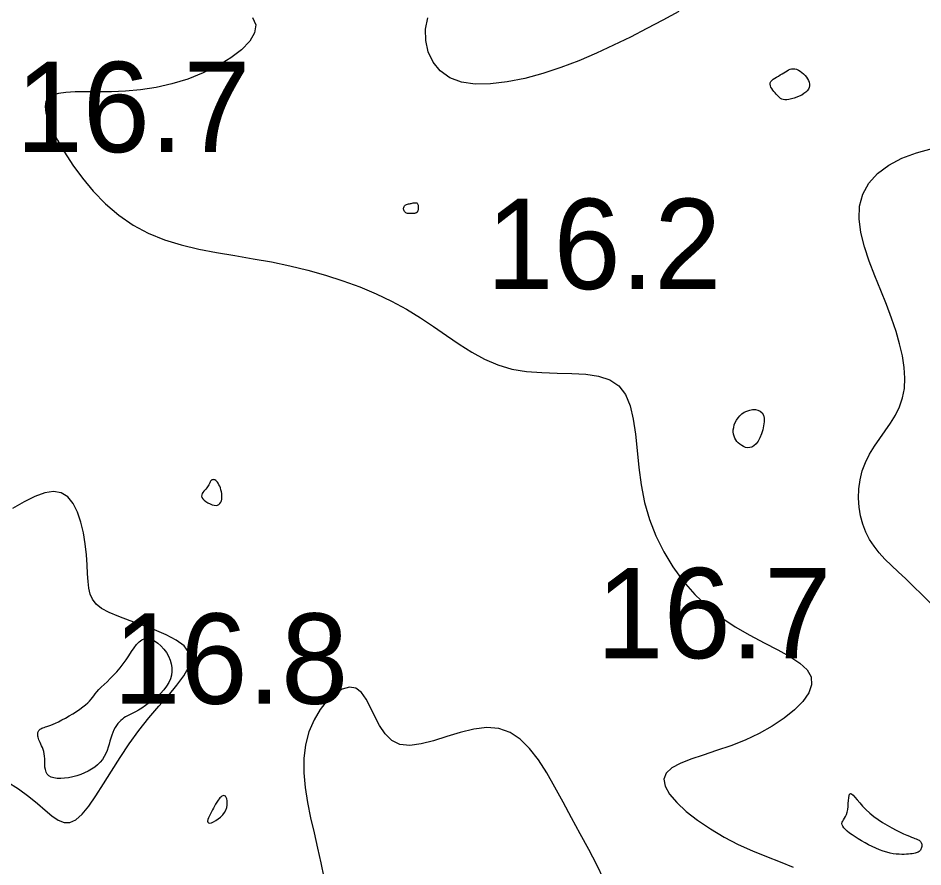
# Model space of a CAD drawing. Extents: x 3040093 to 3056816, y 408076 to 509144.
# Drawn here: x 3046428.8 to 3046478.9, y 434823.1 to 434870.1 of the extents above; entities that cross this region are included whole.
import ezdxf

# ---------------------------------------------------------------- set-up
doc = ezdxf.new("R2010")
doc.units = 0
doc.layers.add('V-CHAN-CONT-EL17', color=7, linetype='Continuous')
doc.layers.add('V-TOPO-SOUN-0610', color=7, linetype='Continuous')

msp = doc.modelspace()

# ---------------------------------------------------------------- linework, layer by layer
at = {"layer": 'V-CHAN-CONT-EL17'}
for points in [[(3046441.789, 434870.108), (3046441.962, 434869.699), (3046441.903, 434869.258), (3046441.633, 434868.798), (3046441.182, 434868.332), (3046440.582, 434867.875), (3046439.864, 434867.442), (3046439.06, 434867.048), (3046438.202, 434866.707), (3046437.32, 434866.435), (3046436.443, 434866.24), (3046435.584, 434866.114), (3046434.756, 434866.041), (3046433.969, 434866.007), (3046433.234, 434865.998), (3046432.562, 434865.998), (3046431.964, 434865.993), (3046431.451, 434865.968), (3046431.033, 434865.91), (3046430.709, 434865.81), (3046430.478, 434865.661), (3046430.339, 434865.455), (3046430.292, 434865.185), (3046430.333, 434864.843), (3046430.463, 434864.421), (3046430.68, 434863.913), (3046430.982, 434863.316), (3046431.365, 434862.65), (3046431.826, 434861.941), (3046432.362, 434861.213), (3046432.967, 434860.491), (3046433.638, 434859.802), (3046434.373, 434859.17), (3046435.165, 434858.62), (3046436.012, 434858.17), (3046436.906, 434857.811), (3046437.84, 434857.525), (3046438.805, 434857.294), (3046439.795, 434857.102), (3046440.802, 434856.93), (3046441.818, 434856.761), (3046442.835, 434856.578), (3046443.847, 434856.367), (3046444.847, 434856.124), (3046445.83, 434855.848), (3046446.792, 434855.54), (3046447.726, 434855.198), (3046448.627, 434854.823), (3046449.49, 434854.413), (3046450.31, 434853.969), (3046451.084, 434853.493), (3046451.821, 434852.999), (3046452.533, 434852.505), (3046453.234, 434852.029), (3046453.934, 434851.587), (3046454.647, 434851.198), (3046455.384, 434850.88), (3046456.157, 434850.649), (3046456.973, 434850.515), (3046457.815, 434850.452), (3046458.658, 434850.429), (3046459.479, 434850.41), (3046460.255, 434850.363), (3046460.962, 434850.255), (3046461.577, 434850.051), (3046462.077, 434849.72), (3046462.445, 434849.236), (3046462.703, 434848.614), (3046462.878, 434847.876), (3046462.999, 434847.046), (3046463.095, 434846.147), (3046463.193, 434845.203), (3046463.322, 434844.236), (3046463.511, 434843.269), (3046463.783, 434842.324), (3046464.138, 434841.409), (3046464.57, 434840.53), (3046465.076, 434839.694), (3046465.651, 434838.908), (3046466.289, 434838.177), (3046466.985, 434837.509), (3046467.736, 434836.909), (3046468.53, 434836.38), (3046469.341, 434835.913), (3046470.135, 434835.493), (3046470.882, 434835.105), (3046471.547, 434834.736), (3046472.099, 434834.372), (3046472.505, 434833.999), (3046472.734, 434833.603), (3046472.761, 434833.173), (3046472.602, 434832.718), (3046472.28, 434832.249), (3046471.819, 434831.778), (3046471.244, 434831.316), (3046470.579, 434830.876), (3046469.847, 434830.468), (3046469.072, 434830.106), (3046468.279, 434829.795), (3046467.496, 434829.526), (3046466.751, 434829.283), (3046466.071, 434829.052), (3046465.486, 434828.818), (3046465.023, 434828.566), (3046464.711, 434828.281), (3046464.577, 434827.948), (3046464.641, 434827.558), (3046464.886, 434827.119), (3046465.286, 434826.648), (3046465.815, 434826.16), (3046466.446, 434825.67), (3046467.154, 434825.192), (3046467.913, 434824.743), (3046468.696, 434824.337), (3046469.481, 434823.984), (3046470.256, 434823.67), (3046471.013, 434823.375), (3046471.743, 434823.082)], [(3046465.401, 434870.444), (3046464.52, 434869.973), (3046463.628, 434869.5), (3046462.72, 434869.031), (3046461.793, 434868.574), (3046460.844, 434868.136), (3046459.87, 434867.723), (3046458.871, 434867.345), (3046457.862, 434867.013), (3046456.864, 434866.741), (3046455.896, 434866.545), (3046454.977, 434866.436), (3046454.128, 434866.43), (3046453.367, 434866.539), (3046452.715, 434866.779), (3046452.187, 434867.155), (3046451.788, 434867.643), (3046451.519, 434868.213), (3046451.381, 434868.833), (3046451.374, 434869.473), (3046451.501, 434870.1)], [(3046479.342, 434837.685), (3046478.871, 434838.17), (3046478.41, 434838.62), (3046477.972, 434839.034), (3046477.561, 434839.417), (3046477.177, 434839.781), (3046476.824, 434840.133), (3046476.504, 434840.484), (3046476.218, 434840.843), (3046475.97, 434841.219), (3046475.761, 434841.622), (3046475.593, 434842.059), (3046475.469, 434842.523), (3046475.39, 434843.009), (3046475.359, 434843.508), (3046475.376, 434844.013), (3046475.445, 434844.515), (3046475.567, 434845.008), (3046475.744, 434845.484), (3046475.974, 434845.937), (3046476.246, 434846.373), (3046476.541, 434846.8), (3046476.843, 434847.224), (3046477.137, 434847.654), (3046477.406, 434848.097), (3046477.632, 434848.561), (3046477.8, 434849.054), (3046477.897, 434849.582), (3046477.924, 434850.145), (3046477.887, 434850.743), (3046477.79, 434851.374), (3046477.638, 434852.038), (3046477.436, 434852.734), (3046477.189, 434853.461), (3046476.903, 434854.219), (3046476.586, 434855.004), (3046476.26, 434855.807), (3046475.952, 434856.616), (3046475.688, 434857.419), (3046475.493, 434858.205), (3046475.395, 434858.961), (3046475.418, 434859.677), (3046475.59, 434860.34), (3046475.928, 434860.94), (3046476.418, 434861.473), (3046477.037, 434861.934), (3046477.763, 434862.32), (3046478.573, 434862.628), (3046479.445, 434862.854)], [(3046428.18, 434827.817), (3046428.827, 434827.409), (3046429.389, 434826.993), (3046429.875, 434826.591), (3046430.3, 434826.223), (3046430.677, 434825.913), (3046431.021, 434825.684), (3046431.345, 434825.556), (3046431.664, 434825.554), (3046431.992, 434825.7), (3046432.34, 434826.008), (3046432.711, 434826.458), (3046433.108, 434827.025), (3046433.529, 434827.68), (3046433.977, 434828.396), (3046434.452, 434829.147), (3046434.956, 434829.904), (3046435.488, 434830.641), (3046436.045, 434831.335), (3046436.602, 434831.984), (3046437.13, 434832.587), (3046437.597, 434833.146), (3046437.974, 434833.662), (3046438.231, 434834.137), (3046438.339, 434834.571), (3046438.266, 434834.966), (3046437.996, 434835.324), (3046437.56, 434835.648), (3046436.999, 434835.944), (3046436.357, 434836.217), (3046435.676, 434836.472), (3046435.001, 434836.712), (3046434.373, 434836.944), (3046433.836, 434837.173), (3046433.422, 434837.403), (3046433.122, 434837.643), (3046432.916, 434837.902), (3046432.786, 434838.19), (3046432.712, 434838.515), (3046432.674, 434838.887), (3046432.653, 434839.314), (3046432.63, 434839.806), (3046432.588, 434840.365), (3046432.518, 434840.967), (3046432.415, 434841.583), (3046432.273, 434842.182), (3046432.086, 434842.733), (3046431.847, 434843.206), (3046431.552, 434843.572), (3046431.194, 434843.799), (3046430.769, 434843.866), (3046430.281, 434843.789), (3046429.735, 434843.592), (3046429.137, 434843.299), (3046428.492, 434842.934)], [(3046461.24, 434822.4), (3046460.857, 434823.211), (3046460.414, 434824.057), (3046459.938, 434824.923), (3046459.457, 434825.797), (3046458.992, 434826.665), (3046458.539, 434827.507), (3046458.086, 434828.299), (3046457.622, 434829.021), (3046457.137, 434829.649), (3046456.619, 434830.162), (3046456.057, 434830.537), (3046455.439, 434830.753), (3046454.762, 434830.798), (3046454.039, 434830.707), (3046453.293, 434830.526), (3046452.544, 434830.3), (3046451.814, 434830.076), (3046451.124, 434829.899), (3046450.495, 434829.816), (3046449.948, 434829.87), (3046449.498, 434830.095), (3046449.131, 434830.458), (3046448.826, 434830.914), (3046448.563, 434831.417), (3046448.321, 434831.921), (3046448.079, 434832.38), (3046447.817, 434832.748), (3046447.514, 434832.98), (3046447.157, 434833.04), (3046446.76, 434832.935), (3046446.344, 434832.683), (3046445.93, 434832.303), (3046445.539, 434831.811), (3046445.194, 434831.226), (3046444.914, 434830.566), (3046444.721, 434829.849), (3046444.63, 434829.09), (3046444.631, 434828.3), (3046444.705, 434827.485), (3046444.836, 434826.653), (3046445.006, 434825.811), (3046445.198, 434824.968), (3046445.395, 434824.13), (3046445.579, 434823.305), (3046445.736, 434822.498)]]:
    msp.add_lwpolyline(points, dxfattribs=at)
for points in [[(3046470.504, 434866.561), (3046470.559, 434866.628), (3046470.632, 434866.692), (3046470.72, 434866.754), (3046470.817, 434866.814), (3046470.919, 434866.873), (3046471.023, 434866.931), (3046471.125, 434866.99), (3046471.221, 434867.049), (3046471.311, 434867.107), (3046471.398, 434867.16), (3046471.483, 434867.207), (3046471.567, 434867.244), (3046471.652, 434867.269), (3046471.739, 434867.28), (3046471.83, 434867.273), (3046471.926, 434867.247), (3046472.025, 434867.204), (3046472.124, 434867.146), (3046472.221, 434867.076), (3046472.314, 434866.995), (3046472.399, 434866.907), (3046472.475, 434866.814), (3046472.539, 434866.717), (3046472.589, 434866.62), (3046472.623, 434866.524), (3046472.641, 434866.427), (3046472.641, 434866.333), (3046472.622, 434866.24), (3046472.582, 434866.149), (3046472.522, 434866.061), (3046472.439, 434865.977), (3046472.335, 434865.897), (3046472.212, 434865.822), (3046472.076, 434865.754), (3046471.932, 434865.694), (3046471.786, 434865.643), (3046471.642, 434865.603), (3046471.506, 434865.575), (3046471.384, 434865.56), (3046471.278, 434865.56), (3046471.188, 434865.572), (3046471.11, 434865.597), (3046471.042, 434865.633), (3046470.98, 434865.679), (3046470.922, 434865.734), (3046470.864, 434865.796), (3046470.804, 434865.864), (3046470.739, 434865.937), (3046470.674, 434866.014), (3046470.61, 434866.093), (3046470.554, 434866.175), (3046470.507, 434866.256), (3046470.475, 434866.336), (3046470.462, 434866.415), (3046470.47, 434866.49)], [(3046450.236, 434859.715), (3046450.275, 434859.74), (3046450.32, 434859.76), (3046450.369, 434859.777), (3046450.422, 434859.79), (3046450.476, 434859.801), (3046450.53, 434859.811), (3046450.584, 434859.822), (3046450.636, 434859.833), (3046450.685, 434859.844), (3046450.732, 434859.854), (3046450.775, 434859.86), (3046450.814, 434859.862), (3046450.85, 434859.859), (3046450.881, 434859.849), (3046450.907, 434859.83), (3046450.928, 434859.801), (3046450.945, 434859.765), (3046450.957, 434859.723), (3046450.964, 434859.676), (3046450.968, 434859.628), (3046450.969, 434859.579), (3046450.967, 434859.532), (3046450.962, 434859.488), (3046450.955, 434859.45), (3046450.946, 434859.417), (3046450.934, 434859.388), (3046450.921, 434859.363), (3046450.907, 434859.342), (3046450.891, 434859.325), (3046450.873, 434859.31), (3046450.855, 434859.298), (3046450.835, 434859.288), (3046450.814, 434859.28), (3046450.791, 434859.273), (3046450.765, 434859.268), (3046450.736, 434859.264), (3046450.703, 434859.261), (3046450.666, 434859.258), (3046450.625, 434859.256), (3046450.578, 434859.255), (3046450.528, 434859.254), (3046450.475, 434859.256), (3046450.422, 434859.262), (3046450.37, 434859.271), (3046450.321, 434859.285), (3046450.276, 434859.306), (3046450.237, 434859.334), (3046450.205, 434859.369), (3046450.181, 434859.411), (3046450.165, 434859.457), (3046450.157, 434859.505), (3046450.157, 434859.554), (3046450.164, 434859.601), (3046450.18, 434859.645), (3046450.204, 434859.683)], [(3046468.7, 434846.561), (3046468.623, 434846.645), (3046468.556, 434846.736), (3046468.502, 434846.833), (3046468.461, 434846.938), (3046468.433, 434847.048), (3046468.421, 434847.166), (3046468.423, 434847.29), (3046468.442, 434847.42), (3046468.478, 434847.554), (3046468.53, 434847.688), (3046468.598, 434847.819), (3046468.682, 434847.945), (3046468.782, 434848.062), (3046468.898, 434848.166), (3046469.029, 434848.256), (3046469.176, 434848.327), (3046469.331, 434848.378), (3046469.489, 434848.405), (3046469.643, 434848.405), (3046469.786, 434848.377), (3046469.912, 434848.317), (3046470.014, 434848.223), (3046470.086, 434848.092), (3046470.123, 434847.923), (3046470.126, 434847.725), (3046470.101, 434847.508), (3046470.051, 434847.283), (3046469.98, 434847.061), (3046469.892, 434846.852), (3046469.792, 434846.666), (3046469.683, 434846.514), (3046469.568, 434846.404), (3046469.451, 434846.334), (3046469.333, 434846.299), (3046469.216, 434846.294), (3046469.101, 434846.315), (3046468.99, 434846.357), (3046468.885, 434846.415), (3046468.788, 434846.484)], [(3046439.037, 434843.47), (3046439.113, 434843.392), (3046439.208, 434843.316), (3046439.316, 434843.247), (3046439.432, 434843.188), (3046439.55, 434843.142), (3046439.663, 434843.113), (3046439.766, 434843.103), (3046439.853, 434843.117), (3046439.925, 434843.152), (3046439.983, 434843.205), (3046440.028, 434843.274), (3046440.059, 434843.355), (3046440.08, 434843.447), (3046440.089, 434843.546), (3046440.088, 434843.65), (3046440.079, 434843.756), (3046440.061, 434843.861), (3046440.036, 434843.965), (3046440.005, 434844.066), (3046439.969, 434844.16), (3046439.929, 434844.247), (3046439.886, 434844.324), (3046439.84, 434844.39), (3046439.793, 434844.442), (3046439.746, 434844.482), (3046439.698, 434844.51), (3046439.652, 434844.526), (3046439.608, 434844.53), (3046439.567, 434844.525), (3046439.529, 434844.509), (3046439.496, 434844.483), (3046439.467, 434844.449), (3046439.442, 434844.408), (3046439.418, 434844.36), (3046439.394, 434844.307), (3046439.368, 434844.249), (3046439.337, 434844.189), (3046439.301, 434844.128), (3046439.256, 434844.066), (3046439.203, 434844.005), (3046439.145, 434843.944), (3046439.088, 434843.883), (3046439.036, 434843.82), (3046438.995, 434843.756), (3046438.969, 434843.69), (3046438.965, 434843.62), (3046438.986, 434843.547)], [(3046429.911, 434830.574), (3046429.929, 434830.612), (3046429.953, 434830.647), (3046429.983, 434830.68), (3046430.019, 434830.71), (3046430.062, 434830.737), (3046430.112, 434830.763), (3046430.17, 434830.788), (3046430.236, 434830.811), (3046430.311, 434830.836), (3046430.397, 434830.864), (3046430.495, 434830.897), (3046430.607, 434830.938), (3046430.734, 434830.989), (3046430.879, 434831.052), (3046431.042, 434831.129), (3046431.223, 434831.222), (3046431.418, 434831.328), (3046431.621, 434831.444), (3046431.826, 434831.567), (3046432.026, 434831.694), (3046432.215, 434831.82), (3046432.388, 434831.944), (3046432.538, 434832.061), (3046432.661, 434832.17), (3046432.762, 434832.272), (3046432.847, 434832.37), (3046432.924, 434832.467), (3046432.998, 434832.566), (3046433.077, 434832.669), (3046433.168, 434832.78), (3046433.277, 434832.902), (3046433.409, 434833.036), (3046433.561, 434833.183), (3046433.728, 434833.343), (3046433.906, 434833.515), (3046434.089, 434833.699), (3046434.274, 434833.895), (3046434.455, 434834.103), (3046434.628, 434834.322), (3046434.788, 434834.55), (3046434.939, 434834.781), (3046435.083, 434835.005), (3046435.224, 434835.215), (3046435.365, 434835.4), (3046435.51, 434835.554), (3046435.66, 434835.666), (3046435.821, 434835.73), (3046435.994, 434835.737), (3046436.174, 434835.693), (3046436.358, 434835.605), (3046436.539, 434835.48), (3046436.712, 434835.325), (3046436.872, 434835.147), (3046437.015, 434834.952), (3046437.134, 434834.748), (3046437.225, 434834.541), (3046437.288, 434834.332), (3046437.321, 434834.122), (3046437.323, 434833.912), (3046437.295, 434833.703), (3046437.236, 434833.495), (3046437.145, 434833.289), (3046437.022, 434833.086), (3046436.868, 434832.886), (3046436.688, 434832.691), (3046436.489, 434832.505), (3046436.279, 434832.329), (3046436.064, 434832.165), (3046435.852, 434832.016), (3046435.65, 434831.883), (3046435.465, 434831.77), (3046435.302, 434831.677), (3046435.16, 434831.602), (3046435.036, 434831.539), (3046434.927, 434831.485), (3046434.829, 434831.436), (3046434.74, 434831.388), (3046434.656, 434831.335), (3046434.575, 434831.275), (3046434.493, 434831.202), (3046434.412, 434831.118), (3046434.332, 434831.023), (3046434.254, 434830.916), (3046434.18, 434830.798), (3046434.11, 434830.669), (3046434.045, 434830.53), (3046433.986, 434830.381), (3046433.934, 434830.222), (3046433.885, 434830.055), (3046433.837, 434829.884), (3046433.785, 434829.71), (3046433.725, 434829.536), (3046433.656, 434829.365), (3046433.571, 434829.198), (3046433.469, 434829.038), (3046433.347, 434828.888), (3046433.205, 434828.748), (3046433.045, 434828.618), (3046432.869, 434828.498), (3046432.68, 434828.39), (3046432.479, 434828.293), (3046432.267, 434828.208), (3046432.048, 434828.135), (3046431.823, 434828.074), (3046431.596, 434828.028), (3046431.374, 434827.997), (3046431.161, 434827.983), (3046430.962, 434827.988), (3046430.783, 434828.013), (3046430.628, 434828.06), (3046430.503, 434828.131), (3046430.412, 434828.226), (3046430.349, 434828.342), (3046430.31, 434828.474), (3046430.288, 434828.617), (3046430.279, 434828.768), (3046430.275, 434828.921), (3046430.272, 434829.072), (3046430.264, 434829.217), (3046430.245, 434829.352), (3046430.218, 434829.476), (3046430.184, 434829.592), (3046430.145, 434829.698), (3046430.104, 434829.797), (3046430.062, 434829.889), (3046430.022, 434829.974), (3046429.986, 434830.054), (3046429.955, 434830.129), (3046429.931, 434830.2), (3046429.912, 434830.265), (3046429.898, 434830.327), (3046429.89, 434830.384), (3046429.888, 434830.437), (3046429.89, 434830.487), (3046429.898, 434830.532)], [(3046439.409, 434825.516), (3046439.506, 434825.537), (3046439.623, 434825.585), (3046439.752, 434825.655), (3046439.885, 434825.744), (3046440.015, 434825.849), (3046440.133, 434825.968), (3046440.231, 434826.096), (3046440.305, 434826.231), (3046440.354, 434826.369), (3046440.381, 434826.504), (3046440.39, 434826.633), (3046440.382, 434826.751), (3046440.361, 434826.855), (3046440.329, 434826.938), (3046440.288, 434826.998), (3046440.242, 434827.031), (3046440.192, 434827.039), (3046440.14, 434827.027), (3046440.086, 434826.998), (3046440.032, 434826.956), (3046439.98, 434826.905), (3046439.93, 434826.849), (3046439.885, 434826.791), (3046439.844, 434826.735), (3046439.808, 434826.679), (3046439.773, 434826.622), (3046439.739, 434826.561), (3046439.704, 434826.495), (3046439.665, 434826.423), (3046439.622, 434826.341), (3046439.572, 434826.248), (3046439.515, 434826.143), (3046439.455, 434826.032), (3046439.397, 434825.918), (3046439.348, 434825.809), (3046439.312, 434825.709), (3046439.295, 434825.624), (3046439.302, 434825.56), (3046439.339, 434825.523)], [(3046474.758, 434826.273), (3046474.776, 434826.438), (3046474.789, 434826.608), (3046474.8, 434826.77), (3046474.814, 434826.916), (3046474.834, 434827.035), (3046474.864, 434827.116), (3046474.91, 434827.15), (3046474.973, 434827.13), (3046475.056, 434827.06), (3046475.159, 434826.949), (3046475.282, 434826.805), (3046475.425, 434826.637), (3046475.588, 434826.452), (3046475.772, 434826.26), (3046475.978, 434826.069), (3046476.204, 434825.884), (3046476.446, 434825.71), (3046476.696, 434825.546), (3046476.949, 434825.394), (3046477.198, 434825.256), (3046477.437, 434825.131), (3046477.66, 434825.021), (3046477.859, 434824.927), (3046478.032, 434824.85), (3046478.177, 434824.788), (3046478.3, 434824.738), (3046478.402, 434824.698), (3046478.487, 434824.665), (3046478.557, 434824.637), (3046478.617, 434824.612), (3046478.667, 434824.587), (3046478.712, 434824.561), (3046478.751, 434824.532), (3046478.784, 434824.501), (3046478.812, 434824.467), (3046478.834, 434824.431), (3046478.851, 434824.392), (3046478.863, 434824.35), (3046478.868, 434824.306), (3046478.869, 434824.259), (3046478.863, 434824.211), (3046478.852, 434824.162), (3046478.836, 434824.113), (3046478.813, 434824.066), (3046478.785, 434824.021), (3046478.752, 434823.98), (3046478.712, 434823.943), (3046478.667, 434823.912), (3046478.615, 434823.886), (3046478.556, 434823.864), (3046478.489, 434823.846), (3046478.414, 434823.831), (3046478.33, 434823.819), (3046478.236, 434823.808), (3046478.131, 434823.799), (3046478.016, 434823.79), (3046477.89, 434823.784), (3046477.754, 434823.782), (3046477.607, 434823.786), (3046477.451, 434823.798), (3046477.284, 434823.82), (3046477.109, 434823.853), (3046476.924, 434823.899), (3046476.73, 434823.96), (3046476.53, 434824.034), (3046476.327, 434824.119), (3046476.122, 434824.213), (3046475.918, 434824.314), (3046475.718, 434824.42), (3046475.525, 434824.529), (3046475.34, 434824.639), (3046475.167, 434824.749), (3046475.007, 434824.856), (3046474.863, 434824.96), (3046474.736, 434825.061), (3046474.629, 434825.158), (3046474.544, 434825.25), (3046474.483, 434825.336), (3046474.448, 434825.416), (3046474.44, 434825.488), (3046474.455, 434825.558), (3046474.488, 434825.628), (3046474.533, 434825.702), (3046474.585, 434825.784), (3046474.638, 434825.879), (3046474.688, 434825.99), (3046474.729, 434826.12)]]:
    msp.add_lwpolyline(points, close=True, dxfattribs=at)

# ---------------------------------------------------------------- texts
at = {"layer": 'V-TOPO-SOUN-0610'}
for s, p in [('16.7 ', (3046428.663, 434862.66)), ('16.2 ', (3046454.743, 434855.08)), ('16.7 ', (3046460.843, 434834.64)), ('16.8 ', (3046434.073, 434832.12))]:
    msp.add_text(s, height=5, dxfattribs=at).set_placement(p)

doc.saveas('drawing.dxf')
